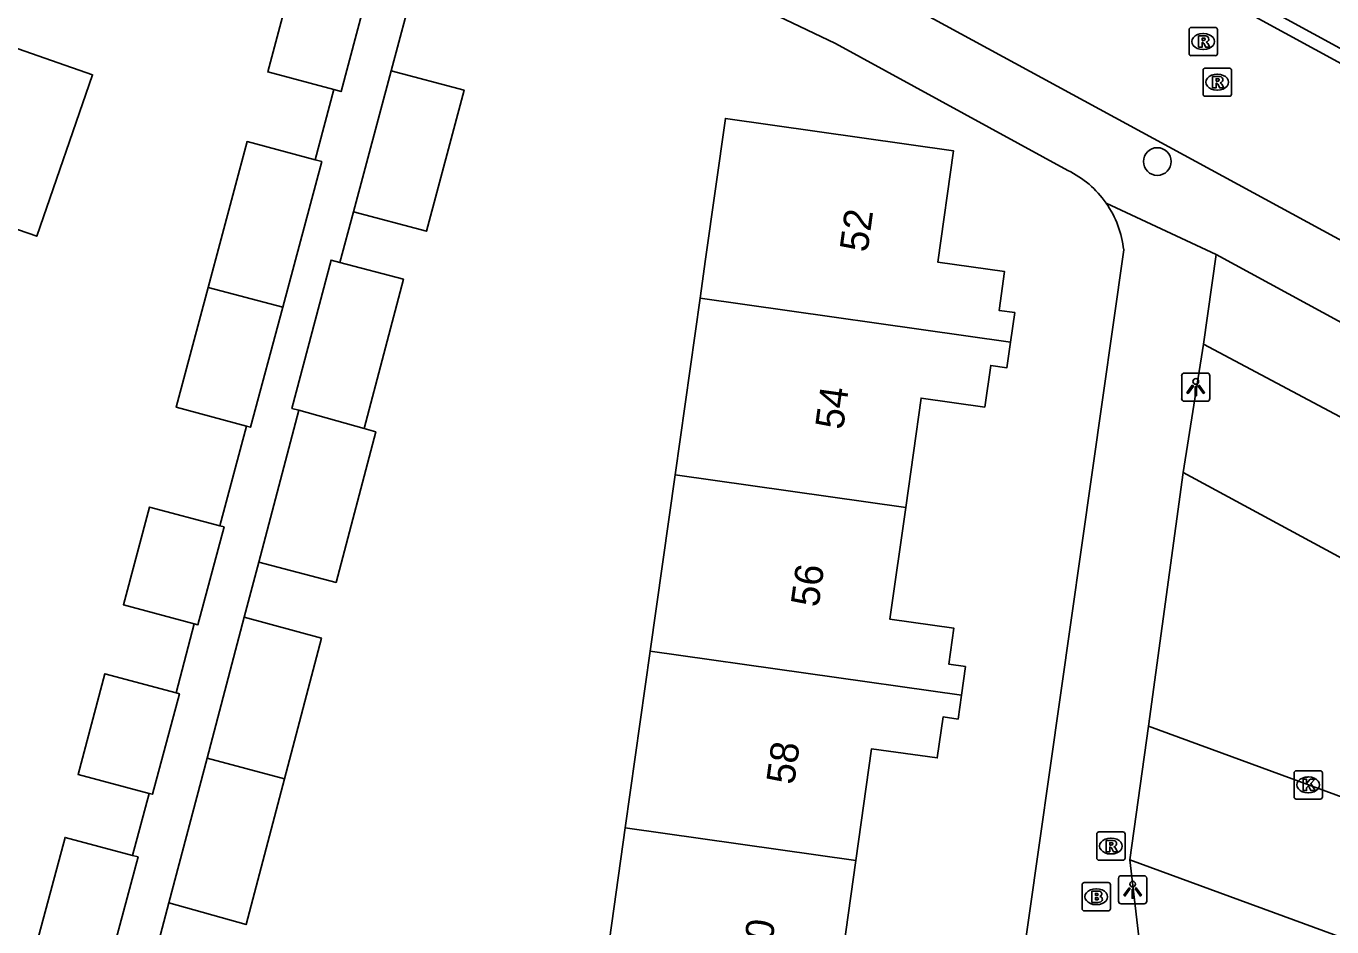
# Model space of a CAD drawing. Extents: x 163686 to 164493, y 382719 to 383870.
# Drawn here: x 164075.02 to 164121.22, y 383631.93 to 383663.79 of the extents above; entities that cross this region are included whole.
import ezdxf

# ---------------------------------------------------------------- set-up
doc = ezdxf.new("R2010")
doc.units = 0
for name, color, linetype in [('IMGEO_Boom', 7, 'Continuous'), ('IMGEO_Brandkraan', 7, 'Continuous'), ('IMGEO_Kolk', 7, 'Continuous'), ('IMGEO_Lichtpunt', 7, 'Continuous'), ('IMGEO_Pand', 7, 'Continuous'), ('IMGEO_Pand_nummerreeks', 7, 'Continuous'), ('IMGEO_Parkeervlak_open', 7, 'Continuous'), ('IMGEO_Rijbaan_lokaal_open', 7, 'Continuous'), ('IMGEO_Rioolput', 7, 'Continuous'), ('IMGEO_Voetpad_open', 7, 'Continuous')]:
    doc.layers.add(name, color=color, linetype=linetype)

msp = doc.modelspace()

# ---------------------------------------------------------------- linework, layer by layer
at = {"layer": 'IMGEO_Boom'}
msp.add_circle((164115.044, 383658.998), 0.489, dxfattribs=at)
at = {"layer": 'IMGEO_Brandkraan'}
for p, q in [((164112.383, 383632.566), (164112.383, 383633.418)), ((164112.458, 383633.492), (164113.31, 383633.492)), ((164112.871, 383633.272), (164112.896, 383633.272)), ((164113.384, 383633.418), (164113.384, 383632.566)), ((164113.31, 383632.492), (164112.458, 383632.492)), ((164112.894, 383632.712), (164112.869, 383632.712))]:
    msp.add_line(p, q, dxfattribs=at)
for points in [[(164112.383, 383632.566), (164112.383, 383633.418)], [(164112.458, 383633.492), (164113.31, 383633.492)], [(164113.384, 383633.418), (164113.384, 383632.566)], [(164112.731, 383633.192), (164112.731, 383632.792), (164112.944, 383632.792)], [(164112.962, 383633.192), (164112.731, 383633.192)], [(164112.91, 383633.111), (164112.856, 383633.111), (164112.856, 383633.035)], [(164112.856, 383633.035), (164112.909, 383633.035)], [(164112.918, 383632.959), (164112.856, 383632.959), (164112.856, 383632.878)], [(164112.856, 383632.878), (164112.918, 383632.878)], [(164113.31, 383632.492), (164112.458, 383632.492)]]:
    msp.add_lwpolyline(points, dxfattribs=at)
for centre, radius, start, end in [((164112.46, 383633.416), 0.0765, 91.552, 178.448), ((164112.46, 383633.416), 0.0765, 91.552, 178.448), ((164113.308, 383633.416), 0.0765, 1.552, 88.448), ((164113.308, 383633.416), 0.0765, 1.552, 88.448), ((164112.911, 383633.073), 0.0379, 267.8285, 90.9355), ((164112.919, 383632.918), 0.0404, 269.8759, 90.5077), ((164112.95, 383633.043), 0.251, 268.6676, 293.5347), ((164112.966, 383633.047), 0.145, 59.4692, 91.5367), ((164112.991, 383633.094), 0.0922, 285.5137, 58.1501), ((164112.996, 383632.902), 0.105, 301.3115, 78.989), ((164112.46, 383632.568), 0.0765, 181.552, 268.448), ((164112.46, 383632.568), 0.0765, 181.552, 268.448), ((164113.308, 383632.568), 0.0765, 271.552, 358.448), ((164113.308, 383632.568), 0.0765, 271.552, 358.448)]:
    msp.add_arc(centre, radius, start, end, dxfattribs=at)
for centre, major_axis, ratio, start_param, end_param in [((164112.87, 383632.992), (-0.387, 0.002), 0.722429, 4.712389, 7.853982), ((164112.895, 383632.992), (-0.39, 0.002), 0.717154, 1.570796, 4.712389)]:
    msp.add_ellipse(centre, major_axis=major_axis, ratio=ratio, start_param=start_param, end_param=end_param, dxfattribs=at)
at = {"layer": 'IMGEO_Kolk'}
for p, q in [((164119.884, 383636.522), (164119.884, 383637.374)), ((164119.959, 383637.448), (164120.811, 383637.448)), ((164120.885, 383637.374), (164120.885, 383636.522)), ((164120.372, 383637.228), (164120.397, 383637.228)), ((164120.811, 383636.448), (164119.959, 383636.448)), ((164120.395, 383636.668), (164120.37, 383636.668))]:
    msp.add_line(p, q, dxfattribs=at)
for points in [[(164119.884, 383636.522), (164119.884, 383637.374)], [(164119.959, 383637.448), (164120.811, 383637.448)], [(164120.885, 383637.374), (164120.885, 383636.522)], [(164120.205, 383637.148), (164120.328, 383637.148), (164120.328, 383636.997), (164120.458, 383637.148), (164120.622, 383637.148), (164120.476, 383636.997), (164120.629, 383636.748), (164120.477, 383636.748), (164120.392, 383636.912), (164120.328, 383636.845), (164120.328, 383636.748), (164120.205, 383636.748), (164120.205, 383637.148)], [(164120.811, 383636.448), (164119.959, 383636.448)]]:
    msp.add_lwpolyline(points, dxfattribs=at)
for centre, start, end in [((164119.961, 383637.372), 91.552, 178.448), ((164119.961, 383637.372), 91.552, 178.448), ((164120.809, 383637.372), 1.552, 88.448), ((164120.809, 383637.372), 1.552, 88.448), ((164119.961, 383636.524), 181.552, 268.448), ((164119.961, 383636.524), 181.552, 268.448), ((164120.809, 383636.524), 271.552, 358.448), ((164120.809, 383636.524), 271.552, 358.448)]:
    msp.add_arc(centre, 0.0765, start, end, dxfattribs=at)
for centre, major_axis, ratio, start_param, end_param in [((164120.371, 383636.948), (-0.387, 0.002), 0.722429, 4.712389, 7.853982), ((164120.396, 383636.948), (-0.39, 0.002), 0.717154, 1.570796, 4.712389)]:
    msp.add_ellipse(centre, major_axis=major_axis, ratio=ratio, start_param=start_param, end_param=end_param, dxfattribs=at)
at = {"layer": 'IMGEO_Lichtpunt'}
for p, q in [((164115.907, 383651.421), (164115.907, 383650.614)), ((164115.907, 383651.421), (164115.907, 383650.614)), ((164116.809, 383651.516), (164116.001, 383651.516)), ((164116.809, 383651.516), (164116.001, 383651.516)), ((164116.903, 383650.614), (164116.903, 383651.421)), ((164116.903, 383650.614), (164116.903, 383651.421)), ((164116.001, 383650.52), (164116.809, 383650.52)), ((164116.001, 383650.52), (164116.809, 383650.52)), ((164114.576, 383633.737), (164113.768, 383633.737)), ((164114.576, 383633.737), (164113.768, 383633.737)), ((164113.674, 383633.642), (164113.674, 383632.835)), ((164113.674, 383633.642), (164113.674, 383632.835)), ((164114.67, 383632.835), (164114.67, 383633.642)), ((164114.67, 383632.835), (164114.67, 383633.642)), ((164113.768, 383632.741), (164114.576, 383632.741)), ((164113.768, 383632.741), (164114.576, 383632.741))]:
    msp.add_line(p, q, dxfattribs=at)
for points in [[(164116.281, 383651.085), (164116.32, 383651.057), (164116.132, 383650.795), (164116.094, 383650.822), (164116.281, 383651.085)], [(164116.383, 383651.037), (164116.43, 383651.037), (164116.43, 383650.715), (164116.383, 383650.715), (164116.383, 383651.037)], [(164116.493, 383651.057), (164116.531, 383651.084), (164116.718, 383650.822), (164116.679, 383650.794), (164116.493, 383651.057)], [(164114.048, 383633.306), (164114.087, 383633.278), (164113.899, 383633.016), (164113.861, 383633.043), (164114.048, 383633.306)], [(164114.15, 383633.258), (164114.197, 383633.258), (164114.197, 383632.936), (164114.15, 383632.936), (164114.15, 383633.258)], [(164114.26, 383633.278), (164114.298, 383633.305), (164114.485, 383633.043), (164114.446, 383633.015), (164114.26, 383633.278)]]:
    msp.add_lwpolyline(points, dxfattribs=at)
for centre in [(164116.406, 383651.219), (164114.173, 383633.44)]:
    msp.add_circle(centre, 0.0994, dxfattribs=at)
for centre, start, end in [((164116.001, 383651.421), 90, 180), ((164116.001, 383651.421), 90, 180), ((164116.809, 383651.421), 0, 90), ((164116.809, 383651.421), 0, 90), ((164116.001, 383650.614), 180, 270), ((164116.001, 383650.614), 180, 270), ((164116.809, 383650.614), 270, 0), ((164116.809, 383650.614), 270, 360), ((164113.768, 383633.642), 90, 180), ((164113.768, 383633.642), 90, 180), ((164114.576, 383633.642), 0, 90), ((164114.576, 383633.642), 0, 90), ((164113.768, 383632.835), 180, 270), ((164113.768, 383632.835), 180, 270), ((164114.576, 383632.835), 270, 0), ((164114.576, 383632.835), 270, 360)]:
    msp.add_arc(centre, 0.0946, start, end, dxfattribs=at)
at = {"layer": 'IMGEO_Pand'}
for points in [[(164085.904, 383661.541), (164083.568, 383662.166), (164084.708, 383666.431), (164087.303, 383665.738)], [(164085.904, 383661.541), (164086.163, 383661.472), (164087.303, 383665.738)], [(164072.005, 383657.529), (164075.393, 383656.357), (164077.369, 383662.067), (164073.981, 383663.239), (164074.097, 383663.575)], [(164087.932, 383662.21), (164090.516, 383661.52), (164089.182, 383656.53), (164086.598, 383657.22)], [(164087.932, 383662.21), (164086.598, 383657.22)], [(164098.866, 383654.16), (164099.061, 383655.543), (164099.764, 383660.521), (164107.831, 383659.382), (164107.274, 383655.439), (164109.642, 383655.105), (164109.448, 383653.733), (164110, 383653.655), (164109.852, 383652.607)], [(164081.461, 383654.546), (164082.84, 383659.704), (164085.244, 383659.061)], [(164084.098, 383653.841), (164085.477, 383658.999), (164085.244, 383659.061)], [(164086.125, 383655.427), (164085.807, 383655.511), (164084.425, 383650.267), (164084.664, 383650.2)], [(164086.125, 383655.427), (164088.372, 383654.835), (164086.98, 383649.55)], [(164082.822, 383649.638), (164080.327, 383650.305), (164081.461, 383654.546)], [(164081.461, 383654.546), (164084.098, 383653.841)], [(164097.983, 383647.916), (164098.866, 383654.16)], [(164098.866, 383654.16), (164109.852, 383652.607)], [(164082.822, 383649.638), (164082.964, 383649.6), (164084.098, 383653.841)], [(164109.852, 383652.607), (164109.725, 383651.705), (164109.149, 383651.787), (164108.941, 383650.315), (164106.688, 383650.633), (164106.141, 383646.763)], [(164084.664, 383650.2), (164083.25, 383644.832)], [(164084.664, 383650.2), (164086.98, 383649.55)], [(164086.98, 383649.55), (164087.391, 383649.435), (164085.988, 383644.111), (164083.25, 383644.832)], [(164097.102, 383641.674), (164097.983, 383647.916)], [(164097.983, 383647.916), (164106.141, 383646.763)], [(164080.963, 383642.648), (164078.459, 383643.318), (164079.384, 383646.777), (164081.877, 383646.111)], [(164106.141, 383646.763), (164105.583, 383642.81), (164107.851, 383642.489), (164107.671, 383641.215), (164108.255, 383641.132), (164108.112, 383640.118)], [(164080.963, 383642.648), (164081.096, 383642.613), (164082.021, 383646.072), (164081.877, 383646.111)], [(164082.734, 383642.876), (164081.421, 383637.891)], [(164082.734, 383642.876), (164085.468, 383642.139), (164084.157, 383637.161)], [(164096.22, 383635.431), (164097.102, 383641.674)], [(164108.112, 383640.118), (164097.102, 383641.674)], [(164079.369, 383636.648), (164076.856, 383637.32), (164077.807, 383640.878), (164080.33, 383640.203)], [(164079.369, 383636.648), (164079.492, 383636.615), (164080.444, 383640.173), (164080.33, 383640.203)], [(164108.112, 383640.118), (164107.993, 383639.275), (164107.462, 383639.35), (164107.258, 383637.9), (164104.935, 383638.228), (164104.377, 383634.278)], [(164081.421, 383637.891), (164080.072, 383632.773)], [(164081.421, 383637.891), (164084.157, 383637.161)], [(164084.157, 383637.161), (164082.8, 383632.01), (164080.072, 383632.773)], [(164075.026, 383629.955), (164076.398, 383635.089), (164078.782, 383634.452)], [(164095.338, 383629.189), (164096.22, 383635.431)], [(164096.22, 383635.431), (164104.377, 383634.278)], [(164077.607, 383629.265), (164078.979, 383634.399), (164078.782, 383634.452)], [(164104.377, 383634.278), (164103.842, 383630.487), (164106.172, 383630.157), (164105.966, 383628.698), (164106.476, 383628.626), (164106.336, 383627.635)]]:
    msp.add_lwpolyline(points, dxfattribs=at)
at = {"layer": 'IMGEO_Parkeervlak_open'}
msp.add_lwpolyline([(164116.674, 383652.536), (164142.803, 383638.644)], dxfattribs=at)
at = {"layer": 'IMGEO_Rijbaan_lokaal_open'}
for points in [[(164207.225, 383615.819), (164110.166, 383668.665), (164105.936, 383670.838), (164101.191, 383673.098)], [(164098.924, 383668.021), (164104.634, 383665.375), (164106.6, 383664.333), (164144.483, 383643.757)], [(164114.731, 383639.02), (164115.961, 383647.999)], [(164142.803, 383638.644), (164140.645, 383634.653), (164115.961, 383647.999)], [(164142.882, 383628.707), (164114.731, 383639.02)]]:
    msp.add_lwpolyline(points, dxfattribs=at)
at = {"layer": 'IMGEO_Rioolput'}
for p, q in [((164116.243, 383663.743), (164117.095, 383663.743)), ((164116.168, 383662.817), (164116.168, 383663.669)), ((164116.656, 383663.523), (164116.681, 383663.523)), ((164117.169, 383663.669), (164117.169, 383662.817)), ((164116.679, 383662.963), (164116.654, 383662.963)), ((164117.095, 383662.743), (164116.243, 383662.743)), ((164116.665, 383661.379), (164116.665, 383662.231)), ((164116.74, 383662.305), (164117.592, 383662.305)), ((164117.153, 383662.085), (164117.178, 383662.085)), ((164117.666, 383662.231), (164117.666, 383661.379)), ((164117.176, 383661.525), (164117.151, 383661.525)), ((164117.592, 383661.305), (164116.74, 383661.305)), ((164112.903, 383634.358), (164112.903, 383635.21)), ((164112.978, 383635.284), (164113.83, 383635.284)), ((164113.391, 383635.064), (164113.416, 383635.064)), ((164113.904, 383635.21), (164113.904, 383634.358)), ((164113.83, 383634.284), (164112.978, 383634.284)), ((164113.414, 383634.504), (164113.389, 383634.504))]:
    msp.add_line(p, q, dxfattribs=at)
for points in [[(164116.243, 383663.743), (164117.095, 383663.743)], [(164116.168, 383662.817), (164116.168, 383663.669)], [(164116.757, 383663.441), (164116.505, 383663.443), (164116.505, 383663.043)], [(164116.683, 383663.362), (164116.629, 383663.362), (164116.629, 383663.281)], [(164116.629, 383663.281), (164116.681, 383663.281)], [(164117.169, 383663.669), (164117.169, 383662.817)], [(164116.505, 383663.043), (164116.629, 383663.043), (164116.629, 383663.205), (164116.64, 383663.205)], [(164116.687, 383663.176), (164116.758, 383663.043), (164116.898, 383663.043), (164116.833, 383663.169)], [(164117.095, 383662.743), (164116.243, 383662.743)], [(164116.665, 383661.379), (164116.665, 383662.231)], [(164116.74, 383662.305), (164117.592, 383662.305)], [(164117.254, 383662.003), (164117.002, 383662.005), (164117.002, 383661.605)], [(164117.18, 383661.924), (164117.126, 383661.924), (164117.126, 383661.843)], [(164117.666, 383662.231), (164117.666, 383661.379)], [(164117.002, 383661.605), (164117.126, 383661.605), (164117.126, 383661.767), (164117.137, 383661.767)], [(164117.126, 383661.843), (164117.178, 383661.843)], [(164117.184, 383661.738), (164117.255, 383661.605), (164117.395, 383661.605), (164117.33, 383661.731)], [(164117.592, 383661.305), (164116.74, 383661.305)], [(164112.903, 383634.358), (164112.903, 383635.21)], [(164112.978, 383635.284), (164113.83, 383635.284)], [(164113.904, 383635.21), (164113.904, 383634.358)], [(164113.492, 383634.982), (164113.24, 383634.984), (164113.24, 383634.584)], [(164113.24, 383634.584), (164113.364, 383634.584), (164113.364, 383634.746), (164113.375, 383634.746)], [(164113.418, 383634.903), (164113.364, 383634.903), (164113.364, 383634.822)], [(164113.364, 383634.822), (164113.416, 383634.822)], [(164113.422, 383634.717), (164113.493, 383634.584), (164113.633, 383634.584), (164113.568, 383634.71)], [(164113.83, 383634.284), (164112.978, 383634.284)]]:
    msp.add_lwpolyline(points, dxfattribs=at)
for centre, radius, start, end in [((164116.245, 383663.667), 0.0765, 91.552, 178.448), ((164116.245, 383663.667), 0.0765, 91.552, 178.448), ((164117.093, 383663.667), 0.0765, 1.552, 88.448), ((164117.093, 383663.667), 0.0765, 1.552, 88.448), ((164116.665, 383663.47), 0.19, 274.7715, 282.9687), ((164116.689, 383663.266), 0.0964, 77.0061, 93.1865), ((164116.703, 383663.323), 0.0378, 276.6634, 79.6772), ((164116.756, 383663.331), 0.109, 350.3612, 89.416), ((164116.754, 383663.331), 0.112, 277.5842, 350.9817), ((164116.245, 383662.819), 0.0765, 181.552, 268.448), ((164116.245, 383662.819), 0.0765, 181.552, 268.448), ((164116.639, 383663.152), 0.0533, 26.0293, 88.6989), ((164116.738, 383663.116), 0.108, 29.5134, 73.7905), ((164117.093, 383662.819), 0.0765, 271.552, 358.448), ((164117.093, 383662.819), 0.0765, 271.552, 358.448), ((164116.742, 383662.229), 0.0765, 91.552, 178.448), ((164116.742, 383662.229), 0.0765, 91.552, 178.448), ((164117.186, 383661.828), 0.0964, 77.0061, 93.1865), ((164117.2, 383661.885), 0.0378, 276.6634, 79.6772), ((164117.253, 383661.893), 0.109, 350.3612, 89.416), ((164117.251, 383661.893), 0.112, 277.5842, 350.9817), ((164117.59, 383662.229), 0.0765, 1.552, 88.448), ((164117.59, 383662.229), 0.0765, 1.552, 88.448), ((164117.136, 383661.714), 0.0533, 26.0293, 88.6989), ((164117.162, 383662.032), 0.19, 274.7715, 282.9687), ((164117.235, 383661.678), 0.108, 29.5134, 73.7905), ((164116.742, 383661.381), 0.0765, 181.552, 268.448), ((164116.742, 383661.381), 0.0765, 181.552, 268.448), ((164117.59, 383661.381), 0.0765, 271.552, 358.448), ((164117.59, 383661.381), 0.0765, 271.552, 358.448), ((164112.98, 383635.208), 0.0765, 91.552, 178.448), ((164112.98, 383635.208), 0.0765, 91.552, 178.448), ((164113.828, 383635.208), 0.0765, 1.552, 88.448), ((164113.828, 383635.208), 0.0765, 1.552, 88.448), ((164113.374, 383634.693), 0.0533, 26.0293, 88.6989), ((164113.4, 383635.011), 0.19, 274.7715, 282.9687), ((164113.424, 383634.807), 0.0964, 77.0061, 93.1865), ((164113.438, 383634.864), 0.0378, 276.6634, 79.6772), ((164113.491, 383634.872), 0.109, 350.3612, 89.416), ((164113.489, 383634.872), 0.112, 277.5842, 350.9817), ((164113.473, 383634.657), 0.108, 29.5134, 73.7905), ((164112.98, 383634.36), 0.0765, 181.552, 268.448), ((164112.98, 383634.36), 0.0765, 181.552, 268.448), ((164113.828, 383634.36), 0.0765, 271.552, 358.448), ((164113.828, 383634.36), 0.0765, 271.552, 358.448)]:
    msp.add_arc(centre, radius, start, end, dxfattribs=at)
for centre, major_axis, ratio, start_param, end_param in [((164116.655, 383663.243), (-0.387, 0.002), 0.722429, 4.712389, 7.853982), ((164116.68, 383663.243), (-0.39, 0.002), 0.717154, 1.570796, 4.712389), ((164117.152, 383661.805), (-0.387, 0.002), 0.722429, 4.712389, 7.853982), ((164117.177, 383661.805), (-0.39, 0.002), 0.717154, 1.570796, 4.712389), ((164113.39, 383634.784), (-0.387, 0.002), 0.722429, 4.712389, 7.853982), ((164113.415, 383634.784), (-0.39, 0.002), 0.717154, 1.570796, 4.712389)]:
    msp.add_ellipse(centre, major_axis=major_axis, ratio=ratio, start_param=start_param, end_param=end_param, dxfattribs=at)
at = {"layer": 'IMGEO_Voetpad_open'}
for points in [[(164089.831, 383669.312), (164087.932, 383662.21)], [(164111.883, 383658.681), (164103.654, 383663.175), (164097.814, 383665.968), (164090.015, 383669.244), (164089.831, 383669.312)], [(164118.34, 383664.744), (164173.29, 383634.79), (164175.419, 383633.628), (164176.457, 383633.063)], [(164085.244, 383659.061), (164085.904, 383661.541)], [(164113.231, 383657.53), (164117.128, 383655.705)], [(164086.598, 383657.22), (164086.125, 383655.427)], [(164108.254, 383616.498), (164113.855, 383655.87)], [(164117.128, 383655.705), (164116.674, 383652.536)], [(164143.264, 383641.505), (164117.128, 383655.705)], [(164115.961, 383647.999), (164116.674, 383652.536)], [(164081.877, 383646.111), (164082.822, 383649.638)], [(164083.25, 383644.832), (164082.734, 383642.876)], [(164080.33, 383640.203), (164080.963, 383642.648)], [(164114.731, 383639.02), (164114.068, 383634.293)], [(164078.782, 383634.452), (164079.369, 383636.648)], [(164141.352, 383624.295), (164114.068, 383634.293)], [(164114.068, 383634.293), (164114.858, 383627.524)], [(164080.072, 383632.773), (164079.542, 383630.761)]]:
    msp.add_lwpolyline(points, dxfattribs=at)
for centre, radius, start, end in [((164110.325, 383655.492), 3.55, 35.0486, 63.9662), ((164110.321, 383655.489), 3.555, 6.1578, 35.0451)]:
    msp.add_arc(centre, radius, start, end, dxfattribs=at)

# ---------------------------------------------------------------- texts
at = {"layer": 'IMGEO_Pand_nummerreeks'}
for s, rotation, p in [('52', 82.1564, (164104.79, 383655.764)), ('54', 82.1564, (164103.924, 383649.487)), ('56', 82.1562, (164103.058, 383643.208)), ('58', 82.1562, (164102.194, 383636.931)), ('60', 82.1562, (164101.329, 383630.651))]:
    msp.add_text(s, height=1, rotation=rotation, dxfattribs=at).set_placement(p)

doc.saveas('drawing.dxf')
